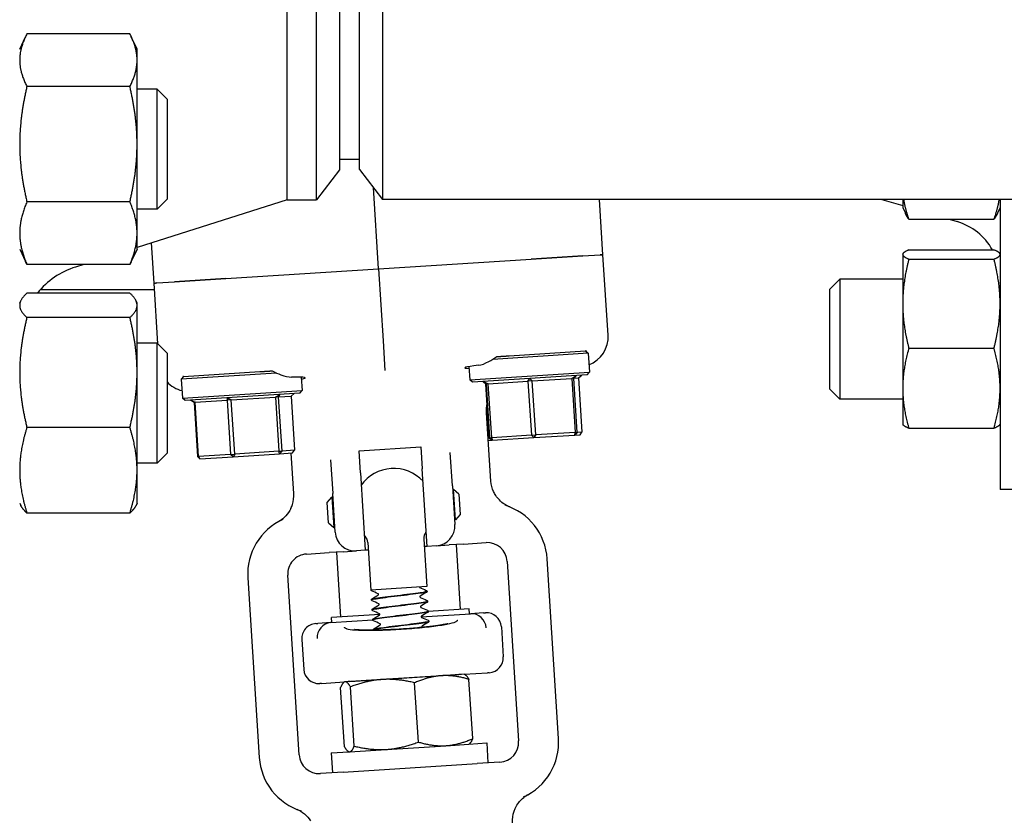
# Model space of a CAD drawing. Header units: inches. Extents: x 5 to 1128, y -85 to 748.
# Tile 676 of 693: x 634.6 to 640.75, y 688.62 to 693.63. Entities that reach past the tile are written whole.
import ezdxf

# ---------------------------------------------------------------- set-up
doc = ezdxf.new("R2010")
doc.units = ezdxf.units.IN
doc.header["$LTSCALE"] = 32
doc.header["$MEASUREMENT"] = 0
doc.layers.add('Visible (ANSI)', color=7, linetype='Continuous', lineweight=30)

msp = doc.modelspace()

# ---------------------------------------------------------------- linework, layer by layer
at = {"layer": 'Visible (ANSI)'}
for p, q in [((636.27147, 692.49978), (636.27147, 695.37978)), ((636.45426, 692.49978), (636.45426, 695.37978)), ((636.86701, 695.37728), (636.86701, 692.50228)), ((636.59813, 695.19228), (636.59813, 692.68728)), ((636.72313, 692.68978), (636.72313, 695.18978)), ((634.59813, 693.44234), (634.63431, 693.51993)), ((635.28705, 693.53816), (634.64322, 693.53816)), ((635.33213, 693.44234), (635.29595, 693.51993)), ((635.33213, 693.37332), (635.33213, 693.44234)), ((635.33213, 692.84809), (635.33213, 693.37332)), ((635.28705, 693.20849), (634.64322, 693.20849)), ((635.45689, 693.19234), (635.33213, 693.19234)), ((635.45689, 692.44234), (635.45689, 693.19234)), ((635.51939, 693.12984), (635.45689, 693.19234)), ((635.51939, 693.12984), (635.51939, 692.50484)), ((635.33213, 692.2921), (635.33213, 692.84809)), ((636.72313, 692.75228), (636.59813, 692.75228)), ((636.59813, 692.68728), (636.45426, 692.49978)), ((636.72313, 692.68978), (636.86701, 692.50228)), ((636.84178, 692.06854), (636.80953, 692.57719)), ((635.28705, 692.48768), (634.64322, 692.48768)), ((636.27147, 692.49978), (635.33213, 692.20226)), ((635.51939, 692.50484), (635.45689, 692.44234)), ((636.27147, 692.49978), (636.45426, 692.49978)), ((673.70426, 692.50228), (636.86701, 692.50228)), ((638.24521, 692.15752), (638.22335, 692.50228)), ((639.98858, 692.50228), (640.11913, 692.46388)), ((640.11913, 692.50228), (640.11913, 692.45207)), ((640.72813, 692.50228), (640.72813, 690.68978)), ((635.45689, 692.44234), (635.33213, 692.44234)), ((640.11913, 692.45207), (640.13568, 692.41659)), ((640.72813, 692.45207), (640.71159, 692.41659)), ((640.15744, 692.37853), (640.68983, 692.37853)), ((640.40935, 692.37853), (640.45894, 692.36395)), ((635.33213, 692.19234), (635.33213, 692.2921)), ((635.43835, 691.97955), (635.42241, 692.23086)), ((634.59813, 692.19234), (634.63431, 692.11476)), ((635.33213, 692.19234), (635.29595, 692.11476)), ((637.79652, 692.12907), (638.11811, 692.14946)), ((638.11811, 692.14946), (637.79652, 692.12907)), ((638.11811, 692.14946), (638.2277, 692.15641)), ((638.11811, 692.14946), (638.2277, 692.15641)), ((638.23543, 692.1569), (638.2277, 692.15641)), ((638.2277, 692.15641), (638.23543, 692.1569)), ((638.24521, 692.15752), (638.23543, 692.1569)), ((638.23543, 692.1569), (638.24521, 692.15752)), ((638.27706, 691.65513), (638.24521, 692.15752)), ((640.11913, 692.16108), (640.12023, 692.16344)), ((640.11913, 692.16108), (640.11913, 692.15874)), ((640.11913, 692.15874), (640.11913, 691.85123)), ((640.15744, 692.18752), (640.68983, 692.18752)), ((640.72813, 692.16108), (640.72703, 692.16344)), ((635.28705, 692.09653), (634.64322, 692.09653)), ((634.99831, 692.09653), (634.94716, 692.08033)), ((636.84178, 692.06854), (637.79652, 692.12907)), ((636.84178, 692.06854), (637.79652, 692.12907)), ((640.15744, 692.12995), (640.68983, 692.12995)), ((635.88703, 692.008), (636.84178, 692.06854)), ((635.88703, 692.008), (636.84178, 692.06854)), ((636.84178, 692.06854), (636.87022, 691.62)), ((635.43835, 691.97955), (635.44813, 691.98017)), ((635.43835, 691.97955), (635.44813, 691.98017)), ((635.46245, 691.59942), (635.43835, 691.97955)), ((635.45585, 691.98066), (635.44813, 691.98017)), ((635.44813, 691.98017), (635.45585, 691.98066)), ((635.45585, 691.98066), (635.56544, 691.98761)), ((635.45585, 691.98066), (635.56544, 691.98761)), ((635.56544, 691.98761), (635.88703, 692.008)), ((635.88703, 692.008), (635.56544, 691.98761)), ((639.66313, 691.94258), (639.72563, 692.00508)), ((639.72563, 692.00508), (639.72563, 691.25508)), ((640.11913, 692.00508), (639.72563, 692.00508)), ((635.28705, 691.91704), (634.64322, 691.91704)), ((634.72796, 691.93978), (635.44087, 691.93978)), ((639.66313, 691.31758), (639.66313, 691.94258)), ((634.59813, 691.85498), (634.60484, 691.86937)), ((635.33213, 691.85498), (635.32542, 691.86937)), ((635.33213, 691.84091), (635.33213, 691.85498)), ((635.33213, 691.42124), (635.33213, 691.84091)), ((640.11913, 691.85123), (640.11913, 691.32258)), ((635.28705, 691.76477), (634.64322, 691.76477)), ((635.45689, 691.60498), (635.33213, 691.60498)), ((635.45689, 690.85498), (635.45689, 691.60498)), ((635.51939, 691.54248), (635.45689, 691.60498)), ((636.87022, 691.62), (636.88208, 691.43291)), ((635.51939, 691.54248), (635.51939, 690.91748)), ((638.15278, 691.54106), (637.55585, 691.50321)), ((637.65906, 691.52541), (638.1362, 691.55567)), ((638.13989, 691.5559), (638.1362, 691.55567)), ((638.1362, 691.55567), (638.15278, 691.54106)), ((638.15278, 691.54106), (638.1603, 691.42255)), ((640.15744, 691.57251), (640.68983, 691.57251)), ((635.33213, 690.81031), (635.33213, 691.42124)), ((636.20483, 691.41755), (635.60789, 691.3797)), ((635.6225, 691.39629), (636.09964, 691.42654)), ((637.40654, 691.45808), (637.4118, 691.37509)), ((637.4118, 691.37509), (638.1603, 691.42255)), ((638.14569, 691.40597), (638.1603, 691.42255)), ((635.6225, 691.39629), (635.60789, 691.3797)), ((635.60789, 691.3797), (635.61541, 691.26119)), ((635.6225, 691.39629), (635.61881, 691.39605)), ((636.35864, 691.39164), (636.36391, 691.30865)), ((637.42838, 691.36049), (637.4118, 691.37509)), ((638.14569, 691.40597), (637.42838, 691.36049)), ((637.49615, 691.36478), (637.51285, 691.35019)), ((637.49785, 691.36489), (637.52793, 691.35114)), ((637.51431, 691.35028), (637.49785, 691.36489)), ((637.51285, 691.35019), (637.51431, 691.35028)), ((637.53429, 691.01212), (637.51285, 691.35019)), ((637.52793, 691.35114), (637.51431, 691.35028)), ((637.51431, 691.35028), (637.53575, 691.01221)), ((637.52793, 691.35114), (637.7761, 691.36688)), ((637.54937, 691.01307), (637.52793, 691.35114)), ((637.7761, 691.36688), (637.78875, 691.38334)), ((637.80311, 691.36859), (637.7761, 691.36688)), ((637.7761, 691.36688), (637.79753, 691.02881)), ((637.78875, 691.38334), (637.80311, 691.36859)), ((637.80311, 691.36859), (638.04982, 691.38423)), ((637.82454, 691.03052), (637.80311, 691.36859)), ((638.04982, 691.38423), (638.07793, 691.40167)), ((638.0632, 691.38508), (638.04982, 691.38423)), ((638.04982, 691.38423), (638.07125, 691.04616)), ((638.07793, 691.40167), (638.0632, 691.38508)), ((638.0632, 691.38508), (638.09223, 691.38692)), ((638.08464, 691.04701), (638.0632, 691.38508)), ((638.09223, 691.38692), (638.11333, 691.40392)), ((638.09223, 691.38692), (638.11366, 691.04885)), ((635.61541, 691.26119), (636.36391, 691.30865)), ((636.3493, 691.29207), (635.63199, 691.24659)), ((636.29451, 691.27294), (636.31519, 691.28991)), ((636.3493, 691.29207), (636.36391, 691.30865)), ((639.66313, 691.31758), (639.72563, 691.25508)), ((640.11913, 691.32258), (640.11913, 691.09908)), ((635.63199, 691.24659), (635.61541, 691.26119)), ((635.6661, 691.24875), (635.69542, 691.23495)), ((635.68876, 691.23453), (635.6661, 691.24875)), ((635.69542, 691.23495), (635.68876, 691.23453)), ((635.68876, 691.23453), (635.71019, 690.89646)), ((635.69542, 691.23495), (635.89494, 691.2476)), ((635.71686, 690.89688), (635.69542, 691.23495)), ((635.89494, 691.2476), (635.89996, 691.26358)), ((635.92094, 691.24925), (635.89494, 691.2476)), ((635.89494, 691.2476), (635.91637, 690.90953)), ((635.89996, 691.26358), (635.92094, 691.24925)), ((635.92094, 691.24925), (636.19782, 691.26681)), ((635.94237, 690.91118), (635.92094, 691.24925)), ((636.19782, 691.26681), (636.22451, 691.28416)), ((636.21715, 691.26803), (636.19782, 691.26681)), ((636.19782, 691.26681), (636.21925, 690.92874)), ((636.22451, 691.28416), (636.21715, 691.26803)), ((636.21715, 691.26803), (636.29451, 691.27294)), ((636.23858, 690.92996), (636.21715, 691.26803)), ((636.29451, 691.27294), (636.31595, 690.93487)), ((640.11913, 691.25508), (639.72563, 691.25508)), ((637.54457, 690.7429), (637.51754, 691.16926)), ((635.28705, 691.0777), (634.64322, 691.0777)), ((638.07125, 691.04616), (637.82454, 691.03052)), ((638.08464, 691.04701), (638.07007, 691.03043)), ((638.07007, 691.03043), (638.07125, 691.04616)), ((638.07125, 691.04616), (638.08464, 691.04701)), ((638.11366, 691.04885), (638.08464, 691.04701)), ((638.10166, 691.03243), (638.11366, 691.04885)), ((640.11913, 691.09908), (640.12023, 691.09672)), ((640.15744, 691.07264), (640.68983, 691.07264)), ((640.72813, 691.09908), (640.72703, 691.09672)), ((637.53429, 691.01212), (637.52753, 691.01169)), ((637.52852, 690.99609), (637.55084, 690.99751)), ((637.53575, 691.01221), (637.53429, 691.01212)), ((637.53429, 691.01212), (637.55084, 690.99751)), ((637.53575, 691.01221), (637.54937, 691.01307)), ((637.55236, 690.99761), (637.53575, 691.01221)), ((637.79753, 691.02881), (637.54937, 691.01307)), ((637.54937, 691.01307), (637.55236, 690.99761)), ((637.55084, 690.99751), (637.55236, 690.99761)), ((637.55236, 690.99761), (637.81198, 691.01407)), ((637.79753, 691.02881), (637.82454, 691.03052)), ((637.81198, 691.01407), (637.79753, 691.02881)), ((637.82454, 691.03052), (637.81198, 691.01407)), ((637.81198, 691.01407), (638.07007, 691.03043)), ((638.07007, 691.03043), (638.10166, 691.03243)), ((635.51939, 690.91748), (635.45689, 690.85498)), ((636.21925, 690.92874), (635.94237, 690.91118)), ((636.21925, 690.92874), (636.23858, 690.92996)), ((636.22278, 690.9133), (636.21925, 690.92874)), ((636.23858, 690.92996), (636.22278, 690.9133)), ((636.22278, 690.9133), (636.30371, 690.91843)), ((636.31595, 690.93487), (636.23858, 690.92996)), ((636.31205, 690.66475), (636.29599, 690.91795)), ((636.30371, 690.91843), (636.31595, 690.93487)), ((636.71973, 690.9316), (637.10645, 690.95612)), ((636.72847, 690.79374), (636.71973, 690.9316)), ((637.10645, 690.95612), (637.11519, 690.81826)), ((637.30351, 690.7125), (637.29025, 690.92173)), ((635.45689, 690.85498), (635.33213, 690.85498)), ((635.71019, 690.89646), (635.71686, 690.89688)), ((635.72441, 690.8817), (635.71019, 690.89646)), ((635.91637, 690.90953), (635.71686, 690.89688)), ((635.71686, 690.89688), (635.72441, 690.8817)), ((635.72441, 690.8817), (635.93313, 690.89494)), ((635.91637, 690.90953), (635.94237, 690.91118)), ((635.93313, 690.89494), (635.91637, 690.90953)), ((635.93313, 690.89494), (636.22278, 690.9133)), ((635.94237, 690.91118), (635.93313, 690.89494)), ((636.54175, 690.87427), (636.55501, 690.66504)), ((635.33213, 690.60498), (635.33213, 690.81031)), ((636.72847, 690.79374), (636.75915, 690.30978)), ((637.14588, 690.3343), (637.11519, 690.81826)), ((637.30351, 690.7125), (637.31885, 690.47052)), ((637.31117, 690.69048), (637.30493, 690.69008)), ((637.32319, 690.50086), (637.31117, 690.69048)), ((637.34434, 690.66127), (637.31117, 690.69048)), ((641.53813, 690.68978), (640.72813, 690.68978)), ((636.52099, 690.60906), (636.5502, 690.64223)), ((636.52906, 690.48182), (636.52099, 690.60906)), ((636.55644, 690.64262), (636.5502, 690.64223)), ((636.5502, 690.64223), (636.56222, 690.45261)), ((636.57036, 690.42306), (636.55501, 690.66504)), ((637.34434, 690.66127), (637.3524, 690.53402)), ((634.59813, 690.60498), (634.60484, 690.59058)), ((635.33213, 690.60498), (635.32542, 690.59058)), ((635.28705, 690.54291), (634.64322, 690.54291)), ((637.32319, 690.50086), (637.31696, 690.50046)), ((637.3524, 690.53402), (637.32319, 690.50086)), ((636.52906, 690.48182), (636.56222, 690.45261)), ((636.56846, 690.453), (636.56222, 690.45261)), ((637.1242, 690.37992), (637.14298, 690.08362)), ((636.62153, 690.30106), (636.53277, 690.29543)), ((636.62153, 690.30106), (636.70302, 690.30623)), ((636.75915, 690.30978), (636.70302, 690.30623)), ((636.77787, 690.31097), (636.75915, 690.30978)), ((636.7749, 690.35778), (636.79369, 690.06147)), ((637.14588, 690.3343), (637.12716, 690.33312)), ((637.20201, 690.33786), (637.14588, 690.3343)), ((637.20201, 690.33786), (637.2835, 690.34303)), ((637.37226, 690.34866), (637.2835, 690.34303)), ((637.32676, 690.34577), (637.35247, 689.94034)), ((637.37226, 690.34866), (637.51389, 690.35764)), ((636.39114, 690.28645), (636.53277, 690.29543)), ((636.57827, 690.29832), (636.60397, 689.89288)), ((637.64655, 690.2408), (637.71773, 689.11805)), ((637.96723, 689.13387), (637.89605, 690.25662)), ((636.0248, 690.13797), (636.09599, 689.01523)), ((636.34549, 689.03105), (636.2743, 690.15379)), ((637.14298, 690.08362), (636.79369, 690.06147)), ((636.79756, 690.00037), (636.7976, 689.99975)), ((637.14488, 690.05374), (637.14492, 690.05312)), ((636.80152, 689.93793), (636.80156, 689.93731)), ((637.14884, 689.9913), (637.14888, 689.99068)), ((637.40861, 689.9439), (637.15282, 689.92768)), ((637.41058, 689.91271), (637.40861, 689.9439)), ((636.54395, 689.85776), (636.8056, 689.87435)), ((636.84974, 689.90846), (636.54784, 689.88932)), ((636.54981, 689.85813), (636.54784, 689.88932)), ((636.80548, 689.8755), (636.80552, 689.87488)), ((637.10868, 689.89357), (637.41645, 689.91308)), ((637.1528, 689.92886), (637.15284, 689.92824)), ((637.49899, 689.91832), (637.41645, 689.91308)), ((637.49899, 689.91832), (637.51038, 689.91904)), ((636.45001, 689.8518), (636.46141, 689.85253)), ((636.54395, 689.85776), (636.46141, 689.85253)), ((636.80944, 689.81306), (636.80948, 689.81244)), ((637.15676, 689.86642), (637.15679, 689.8658)), ((637.60988, 689.83141), (637.62174, 689.64428)), ((636.36238, 689.75231), (636.37425, 689.56519)), ((636.86454, 689.50234), (636.63344, 689.48768)), ((636.663, 689.48995), (637.34481, 689.53318)), ((636.82925, 689.50049), (636.82927, 689.50025)), ((637.23503, 689.52583), (636.86454, 689.50234)), ((637.37818, 689.5349), (637.23503, 689.52583)), ((637.37818, 689.5349), (637.52272, 689.54407)), ((637.37818, 689.5349), (637.38212, 689.53295)), ((637.43058, 689.13291), (637.4071, 689.50318)), ((637.53411, 689.54479), (637.52272, 689.54407)), ((636.48514, 689.47828), (636.47374, 689.47756)), ((636.48514, 689.47828), (636.62968, 689.48744)), ((636.62847, 689.08205), (636.60499, 689.45232)), ((636.62968, 689.48744), (636.62602, 689.48501)), ((636.63344, 689.48768), (636.62968, 689.48744)), ((636.68961, 689.08592), (636.66613, 689.45619)), ((637.09067, 689.11135), (637.06719, 689.48162)), ((636.89226, 689.06521), (637.26274, 689.0887)), ((637.26274, 689.0887), (637.40589, 689.09778)), ((637.40589, 689.09778), (637.40956, 689.10022)), ((637.40673, 689.09833), (637.51814, 689.1054)), ((637.51814, 689.1054), (637.52605, 688.98065)), ((636.54509, 689.0437), (636.6565, 689.05077)), ((636.54509, 689.0437), (636.553, 688.91895)), ((636.6574, 689.05032), (636.65345, 689.05228)), ((636.6574, 689.05032), (636.66116, 689.05056)), ((636.66116, 689.05056), (636.89226, 689.06521)), ((636.61978, 688.92319), (637.45926, 688.97641)), ((637.60089, 688.98539), (637.45926, 688.97641)), ((636.61978, 688.92319), (636.47815, 688.91421))]:
    msp.add_line(p, q, dxfattribs=at)
for centre, radius, start, end in [((640.35313, 692.00419), 0.375, 29.267853, 73.61155), ((635.09813, 691.60367), 0.5, 107.574716, 141.189224), ((636.9367, 690.57154), 0.25, 42.822947, 144.433012), ((637.5218, 690.23289), 0.375, 3.62798, 72.732271), ((636.39905, 690.1617), 0.375, 114.523688, 183.62798), ((636.9367, 690.57154), 0.25, 323.092177, 324.433012), ((637.1941, 690.46261), 0.125, 273.62798, 3.62798), ((636.69511, 690.43097), 0.125, 183.62798, 273.62798), ((636.9367, 690.57154), 0.25, 222.822947, 224.163782), ((636.71252, 690.35382), 0.0625, 3.62798, 44.163782), ((637.18657, 690.38388), 0.0625, 143.092177, 183.62798), ((637.5218, 690.23289), 0.125, 3.62798, 93.62798), ((636.39905, 690.1617), 0.125, 93.62798, 183.62798), ((637.51632, 689.82548), 0.09375, 3.62798, 93.62798), ((636.45595, 689.75824), 0.09375, 93.62798, 183.62798), ((637.52818, 689.63835), 0.09375, 273.62798, 3.62798), ((636.46781, 689.57112), 0.09375, 183.62798, 273.62798), ((637.59299, 689.11014), 0.375, 294.523688, 3.62798), ((637.59299, 689.11014), 0.125, 273.62798, 3.62798), ((636.47024, 689.03896), 0.375, 183.62798, 252.732271), ((636.47024, 689.03896), 0.125, 183.62798, 273.62798)]:
    msp.add_arc(centre, radius, start, end, dxfattribs=at)
for centre, major_axis, ratio, start_param, end_param in [((638.08822, 691.64424), (-0.18338, 0.04709), 0.9903423, 2.1937689, 3.4534494), ((637.78117, 691.47579), (0.3992, 0.02531), 0.0433333, 2.4752022, 3.4970139), ((635.65891, 691.4902), (0.17596, 0.06988), 0.9903423, 3.5077861, 4.0894164), ((635.98478, 691.36189), (0.3992, 0.02531), 0.0433333, 5.9277641, 6.9495757), ((637.19701, 689.80523), (0.23898, 0.10328), 0.1325254, 0.3357379, 0.3537118), ((637.42324, 689.81957), (-0.02413, 0.09068), 0.976791, 4.5200982, 6.0729206), ((636.54902, 689.76414), (-0.01248, -0.093), 0.976791, 3.3518573, 4.9046798), ((636.77526, 689.77849), (-0.25011, 0.07226), 0.1325254, 5.9294735, 5.9474474)]:
    msp.add_ellipse(centre, major_axis=major_axis, ratio=ratio, start_param=start_param, end_param=end_param, dxfattribs=at)
for points, weights in [([(634.64322, 693.53816), (634.59813, 693.44982), (634.59813, 693.37332)], [1, 1.0379548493, 1]), ([(635.33213, 693.37332), (635.33213, 693.44982), (635.28705, 693.53816)], [1, 1.0379548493, 1]), ([(634.59813, 693.37332), (634.59813, 693.29683), (634.64322, 693.20849)], [1, 1.0379548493, 1]), ([(635.28705, 693.20849), (635.33213, 693.29683), (635.33213, 693.37332)], [1, 1.0379548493, 1]), ([(634.64322, 693.20849), (634.59813, 693.01535), (634.59813, 692.84809)], [1, 1.0379548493, 1]), ([(635.33213, 692.84809), (635.33213, 693.01535), (635.28705, 693.20849)], [1, 1.0379548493, 1]), ([(634.59813, 692.84809), (634.59813, 692.68082), (634.64322, 692.48768)], [1, 1.0379548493, 1]), ([(635.28705, 692.48768), (635.33213, 692.68082), (635.33213, 692.84809)], [1, 1.0379548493, 1]), ([(634.64322, 692.48768), (634.59813, 692.38287), (634.59813, 692.2921)], [1, 1.0379548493, 1]), ([(635.33213, 692.2921), (635.33213, 692.38287), (635.28705, 692.48768)], [1, 1.0379548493, 1]), ([(640.12463, 692.50228), (640.13344, 692.44417), (640.15744, 692.37853)], [1.01792290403, 1.02345091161, 1]), ([(640.68983, 692.37853), (640.71383, 692.44417), (640.72264, 692.50228)], [1, 1.02345091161, 1.01792290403]), ([(640.15744, 692.37853), (640.1442, 692.39831), (640.13568, 692.41659)], [1, 1.01279805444, 1.01696531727]), ([(640.71159, 692.41659), (640.70306, 692.39831), (640.68983, 692.37853)], [1.01696531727, 1.01279805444, 1]), ([(634.59813, 692.2921), (634.59813, 692.20134), (634.64322, 692.09653)], [1, 1.0379548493, 1]), ([(635.28705, 692.09653), (635.33213, 692.20134), (635.33213, 692.2921)], [1, 1.0379548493, 1]), ([(640.15744, 692.18752), (640.11913, 692.17209), (640.11913, 692.15874)], [1, 1.0379548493, 1]), ([(640.11913, 692.15874), (640.11913, 692.14538), (640.15744, 692.12995)], [1, 1.0379548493, 1]), ([(640.72813, 692.15874), (640.72813, 692.17209), (640.68983, 692.18752)], [1, 1.0379548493, 1]), ([(640.68983, 692.12995), (640.72813, 692.14538), (640.72813, 692.15874)], [1, 1.0379548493, 1]), ([(634.64322, 692.09653), (634.6385, 692.10576), (634.63431, 692.11476)], [1, 1.00383834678, 1.00690035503]), ([(635.29595, 692.11476), (635.29176, 692.10576), (635.28705, 692.09653)], [1.00690035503, 1.00383834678, 1]), ([(640.15744, 692.12995), (640.11913, 691.98059), (640.11913, 691.85123)], [1, 1.0379548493, 1]), ([(640.72813, 691.85123), (640.72813, 691.98059), (640.68983, 692.12995)], [1, 1.0379548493, 1]), ([(634.64322, 691.91704), (634.59813, 691.87624), (634.59813, 691.84091)], [1, 1.0379548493, 1]), ([(635.33213, 691.84091), (635.33213, 691.87624), (635.28705, 691.91704)], [1, 1.0379548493, 1]), ([(634.59813, 691.84091), (634.59813, 691.80557), (634.64322, 691.76477)], [1, 1.0379548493, 1]), ([(635.28705, 691.76477), (635.33213, 691.80557), (635.33213, 691.84091)], [1, 1.0379548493, 1]), ([(640.11913, 691.85123), (640.11913, 691.72188), (640.15744, 691.57251)], [1, 1.0379548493, 1]), ([(640.68983, 691.57251), (640.72813, 691.72188), (640.72813, 691.85123)], [1, 1.0379548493, 1]), ([(634.64322, 691.76477), (634.59813, 691.58067), (634.59813, 691.42124)], [1, 1.0379548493, 1]), ([(635.33213, 691.42124), (635.33213, 691.58067), (635.28705, 691.76477)], [1, 1.0379548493, 1]), ([(640.15744, 691.57251), (640.11913, 691.43857), (640.11913, 691.32258)], [1, 1.0379548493, 1]), ([(640.72813, 691.32258), (640.72813, 691.43857), (640.68983, 691.57251)], [1, 1.0379548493, 1]), ([(637.58236, 691.52055), (637.62063, 691.52298), (637.65906, 691.52541)], [0.999970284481, 0.999969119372, 0.999971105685]), ([(634.59813, 691.42124), (634.59813, 691.2618), (634.64322, 691.0777)], [1, 1.0379548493, 1]), ([(635.28705, 691.0777), (635.33213, 691.2618), (635.33213, 691.42124)], [1, 1.0379548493, 1]), ([(636.09964, 691.42654), (636.13807, 691.42898), (636.17634, 691.4314)], [0.999971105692, 0.99996911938, 0.999970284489]), ([(640.11913, 691.32258), (640.11913, 691.20658), (640.15744, 691.07264)], [1, 1.0379548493, 1]), ([(640.68983, 691.07264), (640.72813, 691.20658), (640.72813, 691.32258)], [1, 1.0379548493, 1]), ([(634.64322, 691.0777), (634.59813, 690.93441), (634.59813, 690.81031)], [1, 1.0379548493, 1]), ([(635.33213, 690.81031), (635.33213, 690.93441), (635.28705, 691.0777)], [1, 1.0379548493, 1]), ([(640.15744, 691.07264), (640.12546, 691.08552), (640.12023, 691.09672)], [1, 1.0314924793, 1.01072411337]), ([(640.72703, 691.09672), (640.72181, 691.08552), (640.68983, 691.07264)], [1.01072411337, 1.0314924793, 1]), ([(634.59813, 690.81031), (634.59813, 690.68621), (634.64322, 690.54291)], [1, 1.0379548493, 1]), ([(635.28705, 690.54291), (635.33213, 690.68621), (635.33213, 690.81031)], [1, 1.0379548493, 1]), ([(634.64322, 690.54291), (634.61529, 690.56819), (634.60484, 690.59058)], [1, 1.02317873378, 1.01804731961]), ([(635.32542, 690.59058), (635.31498, 690.56819), (635.28705, 690.54291)], [1.01804731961, 1.02317873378, 1]), ([(636.86454, 689.50234), (636.77148, 689.49643), (636.66613, 689.45619)], [1, 1.0379548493, 1]), ([(637.06719, 689.48162), (636.95761, 689.50824), (636.86454, 689.50234)], [1, 1.0379548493, 1]), ([(637.23503, 689.52583), (637.15615, 689.52082), (637.06719, 689.48162)], [1, 1.0379548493, 1]), ([(637.4071, 689.50318), (637.3139, 689.53083), (637.23503, 689.52583)], [1, 1.0379548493, 1]), ([(637.38212, 689.53295), (637.39325, 689.52743), (637.4071, 689.50318)], [1.01453722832, 1.02815693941, 1]), ([(636.63344, 689.48768), (636.61926, 689.48678), (636.60499, 689.45232)], [1, 1.0379548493, 1]), ([(636.66613, 689.45619), (636.64763, 689.48858), (636.63344, 689.48768)], [1, 1.0379548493, 1]), ([(637.26274, 689.0887), (637.34162, 689.0937), (637.43058, 689.13291)], [1, 1.0379548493, 1]), ([(637.43058, 689.13291), (637.4199, 689.10709), (637.40956, 689.10022)], [1, 1.02815693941, 1.01453722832]), ([(636.62847, 689.08205), (636.64697, 689.04966), (636.66116, 689.05056)], [1, 1.0379548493, 1]), ([(636.66116, 689.05056), (636.67535, 689.05146), (636.68961, 689.08592)], [1, 1.0379548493, 1]), ([(636.68961, 689.08592), (636.79919, 689.05931), (636.89226, 689.06521)], [1, 1.0379548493, 1]), ([(636.89226, 689.06521), (636.98532, 689.07111), (637.09067, 689.11135)], [1, 1.0379548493, 1]), ([(637.09067, 689.11135), (637.18386, 689.0837), (637.26274, 689.0887)], [1, 1.0379548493, 1])]:
    msp.add_rational_spline(points, weights, degree=2, dxfattribs=at)
for points in [[(638.13989, 691.5559), (638.13946, 691.55512), (638.13903, 691.55434), (638.13858, 691.55357)], [(637.51754, 691.16926), (637.5163, 691.18875), (637.51735, 691.20828), (637.52064, 691.22745)], [(636.83979, 690.03787), (636.82594, 690.04407), (636.81208, 690.05026), (636.79822, 690.05643)], [(637.09873, 690.07805), (637.11258, 690.07185), (637.12644, 690.06567), (637.1403, 690.05949)], [(636.80138, 690.00666), (636.81435, 690.01454), (636.82733, 690.02243), (636.84029, 690.03033)], [(636.84375, 689.97544), (636.8299, 689.98164), (636.81604, 689.98782), (636.80218, 689.994)], [(637.1411, 690.04683), (637.12812, 690.03895), (637.11515, 690.03106), (637.10219, 690.02315)], [(637.10268, 690.01561), (637.11654, 690.00941), (637.13039, 690.00323), (637.14426, 689.99705)], [(636.80534, 689.94422), (636.81831, 689.9521), (636.83129, 689.95999), (636.84425, 689.96789)], [(636.84771, 689.913), (636.83386, 689.9192), (636.82, 689.92538), (636.80614, 689.93156)], [(637.14506, 689.98439), (637.13208, 689.97651), (637.11911, 689.96862), (637.10615, 689.96072)], [(637.10664, 689.95318), (637.12049, 689.94698), (637.13435, 689.94079), (637.14821, 689.93462)], [(636.8093, 689.88178), (636.82227, 689.88966), (636.83524, 689.89755), (636.84821, 689.90546)], [(637.14902, 689.92195), (637.13604, 689.91407), (637.12307, 689.90618), (637.11011, 689.89828)], [(637.1106, 689.89074), (637.12445, 689.88454), (637.13831, 689.87836), (637.15217, 689.87218)], [(636.81, 689.81049), (636.80975, 689.81107), (636.80955, 689.81173), (636.80948, 689.81241)], [(636.85167, 689.85056), (636.83782, 689.85676), (636.82396, 689.86295), (636.8101, 689.86912)], [(636.81325, 689.81935), (636.82623, 689.82723), (636.8392, 689.83512), (636.85217, 689.84302)], [(637.15298, 689.85952), (637.14, 689.85164), (637.12703, 689.84375), (637.11406, 689.83584)], [(637.11456, 689.8283), (637.11483, 689.82818), (637.1151, 689.82806), (637.11537, 689.82794)], [(636.82929, 689.5001), (636.82928, 689.50014), (636.82928, 689.50018), (636.82927, 689.50023)], [(636.82958, 689.50025), (636.82958, 689.50033), (636.82959, 689.50043), (636.82963, 689.50052)], [(637.13231, 689.51971), (637.13232, 689.51958), (637.13234, 689.51944), (637.13236, 689.51932)]]:
    msp.add_open_spline(points, degree=3, dxfattribs=at)
for points, knots in [([(637.4667, 691.46659), (637.48554, 691.46883), (637.50759, 691.47695), (637.54775, 691.49782), (637.56528, 691.50867), (637.58236, 691.52055)], [2.4581256, 2.4581256, 2.4581256, 2.4581256, 2.68988255, 2.68988255, 2.85814401, 2.85814401, 2.85814401, 2.85814401]), ([(636.17634, 691.4314), (636.19482, 691.42176), (636.21361, 691.4132), (636.25608, 691.39757), (636.27894, 691.39232), (636.29789, 691.39248)], [0.52955844, 0.52955844, 0.52955844, 0.52955844, 0.6981502, 0.6981502, 0.92955653, 0.92955653, 0.92955653, 0.92955653]), ([(635.6204, 691.3939), (635.62013, 691.39426), (635.61986, 691.39462), (635.61933, 691.39534), (635.61907, 691.39569), (635.61881, 691.39605)], [2.930890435, 2.930890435, 2.930890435, 2.930890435, 2.936136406, 2.936136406, 2.941287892, 2.941287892, 2.941287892, 2.941287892]), ([(637.57478, 690.65213), (637.56972, 690.65986), (637.56523, 690.66797), (637.55172, 690.69735), (637.54603, 690.71989), (637.54457, 690.7429)], [0.29103261, 0.29103261, 0.29103261, 0.29103261, 0.36171436, 0.36171436, 0.53738428, 0.53738428, 0.53738428, 0.53738428]), ([(636.29355, 690.5709), (636.29759, 690.5792), (636.30101, 690.58782), (636.31071, 690.61866), (636.3135, 690.64174), (636.31205, 690.66475)], [0.29103261, 0.29103261, 0.29103261, 0.29103261, 0.36171436, 0.36171436, 0.53738428, 0.53738428, 0.53738428, 0.53738428]), ([(637.65427, 690.58399), (637.65328, 690.58444), (637.65232, 690.58489), (637.64138, 690.59005), (637.61911, 690.60153), (637.58879, 690.63279), (637.58131, 690.64214), (637.57478, 690.65213)], [0.01027275, 0.01027275, 0.01027275, 0.01027275, 0.01655356, 0.01655356, 0.11390533, 0.11390533, 0.15067112, 0.15067112, 0.15067112, 0.15067112]), ([(636.29355, 690.5709), (636.28549, 690.55432), (636.27503, 690.53903), (636.24881, 690.5107), (636.23563, 690.50127), (636.22607, 690.49499), (636.22454, 690.49403), (636.2233, 690.49326)], [0, 0, 0, 0, 0.14044728, 0.14044728, 0.29472543, 0.29472543, 0.32889511, 0.32889511, 0.32889511, 0.32889511]), ([(637.66173, 690.5808), (637.66163, 690.58084), (637.66154, 690.58088), (637.65899, 690.58191), (637.6566, 690.58294), (637.65427, 690.58399)], [-0.369912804, -0.369912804, -0.369912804, -0.369912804, -0.369497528, -0.369497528, -0.358790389, -0.358790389, -0.358790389, -0.358790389]), ([(636.2233, 690.49326), (636.22112, 690.49192), (636.21888, 690.4906), (636.21648, 690.48926), (636.21639, 690.48921), (636.2163, 690.48916)], [-0.020804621, -0.020804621, -0.020804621, -0.020804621, 0, 0, 0.00080674, 0.00080674, 0.00080674, 0.00080674]), ([(636.79822, 690.05643), (636.79753, 690.05674), (636.79679, 690.05712), (636.79556, 690.05818), (636.79512, 690.05864), (636.79431, 690.05985), (636.79395, 690.06062), (636.79376, 690.06148)], [0, 0, 0, 0, 0.023435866, 0.023435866, 0.035520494, 0.035520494, 0.047958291, 0.047958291, 0.047958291, 0.047958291]), ([(637.09685, 690.08069), (637.09714, 690.07961), (637.09775, 690.07886), (637.09849, 690.07816), (637.09869, 690.07807), (637.09873, 690.07805), (637.09873, 690.07805), (637.09873, 690.07805)], [0, 0, 0, 0, 0.019585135, 0.019585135, 0.03717489, 0.03717489, 0.039574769, 0.039574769, 0.039574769, 0.039574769]), ([(637.1403, 690.05949), (637.14103, 690.05916), (637.14182, 690.05876), (637.14314, 690.05755), (637.14362, 690.05702), (637.14444, 690.05561), (637.14477, 690.05471), (637.14488, 690.05376)], [0, 0, 0, 0, 0.024898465, 0.024898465, 0.037820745, 0.037820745, 0.051208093, 0.051208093, 0.051208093, 0.051208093]), ([(636.79756, 690.0004), (636.79754, 690.00167), (636.79794, 690.0029), (636.79893, 690.00463), (636.79949, 690.00521), (636.80048, 690.00608), (636.80093, 690.00639), (636.80138, 690.00666)], [0, 0, 0, 0, 0.017960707, 0.017960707, 0.035135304, 0.035135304, 0.051182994, 0.051182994, 0.051182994, 0.051182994]), ([(636.80218, 689.994), (636.80144, 689.99432), (636.80066, 689.99473), (636.79933, 689.99593), (636.79886, 689.99647), (636.79804, 689.99787), (636.79771, 689.99878), (636.7976, 689.99972)], [0, 0, 0, 0, 0.024898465, 0.024898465, 0.037820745, 0.037820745, 0.051208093, 0.051208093, 0.051208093, 0.051208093]), ([(636.79794, 689.99974), (636.79777, 690.0013), (636.80385, 690.00326), (636.81616, 690.00561), (636.84039, 690.01023), (636.88814, 690.01634), (636.94115, 690.02279), (636.99395, 690.02921), (637.05071, 690.03588), (637.08988, 690.04144), (637.12464, 690.04637), (637.14482, 690.05038), (637.14487, 690.05311)], [94.2450706, 94.2450706, 94.2450706, 94.2450706, 94.7168163, 94.7168163, 94.7168163, 95.6446581, 95.6446581, 95.6446581, 96.5689115, 96.5689115, 96.5689115, 97.3893723, 97.3893723, 97.3893723, 97.3893723]), ([(637.14471, 690.05375), (637.14472, 690.05138), (637.12993, 690.04806), (637.1029, 690.04397), (637.06775, 690.03865), (637.01275, 690.03207), (636.95898, 690.02557), (636.90524, 690.01908), (636.85401, 690.01274), (636.82496, 690.00781), (636.80708, 690.00477), (636.79786, 690.00229), (636.79786, 690.00039)], [-103.6752666, -103.6752666, -103.6752666, -103.6752666, -102.9605503, -102.9605503, -102.9605503, -102.0313957, -102.0313957, -102.0313957, -101.1024988, -101.1024988, -101.1024988, -100.5309649, -100.5309649, -100.5309649, -100.5309649]), ([(636.84184, 690.03421), (636.84177, 690.03542), (636.84119, 690.0365), (636.84034, 690.03753), (636.84004, 690.03772), (636.83982, 690.03786), (636.83979, 690.03788), (636.83979, 690.03788)], [0, 0, 0, 0, 0.02017106, 0.02017106, 0.036592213, 0.036592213, 0.045399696, 0.045399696, 0.045399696, 0.045399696]), ([(636.84029, 690.03033), (636.84035, 690.03037), (636.84051, 690.03049), (636.84099, 690.03106), (636.84127, 690.03146), (636.84174, 690.03263), (636.84189, 690.03342), (636.84184, 690.03421)], [0.008751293, 0.008751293, 0.008751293, 0.008751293, 0.024017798, 0.024017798, 0.03673453, 0.03673453, 0.049915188, 0.049915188, 0.049915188, 0.049915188]), ([(637.10221, 690.02317), (637.10217, 690.02314), (637.102, 690.02303), (637.10149, 690.02242), (637.1012, 690.02202), (637.10074, 690.02085), (637.10059, 690.02006), (637.10064, 690.01928)], [0.006616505, 0.006616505, 0.006616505, 0.006616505, 0.024017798, 0.024017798, 0.03673453, 0.03673453, 0.049915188, 0.049915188, 0.049915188, 0.049915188]), ([(637.10064, 690.01928), (637.10071, 690.01807), (637.10128, 690.01698), (637.10214, 690.01596), (637.10244, 690.01576), (637.10266, 690.01563), (637.10269, 690.01561), (637.10269, 690.01561)], [0, 0, 0, 0, 0.02017106, 0.02017106, 0.036592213, 0.036592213, 0.045399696, 0.045399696, 0.045399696, 0.045399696]), ([(637.14492, 690.05309), (637.14494, 690.05181), (637.14454, 690.05058), (637.14354, 690.04886), (637.14299, 690.04828), (637.142, 690.04741), (637.14154, 690.0471), (637.1411, 690.04683)], [0, 0, 0, 0, 0.017960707, 0.017960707, 0.035135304, 0.035135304, 0.051182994, 0.051182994, 0.051182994, 0.051182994]), ([(637.14426, 689.99705), (637.14499, 689.99672), (637.14578, 689.99632), (637.1471, 689.99512), (637.14758, 689.99458), (637.1484, 689.99317), (637.14873, 689.99227), (637.14884, 689.99133)], [0, 0, 0, 0, 0.024898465, 0.024898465, 0.037820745, 0.037820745, 0.051208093, 0.051208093, 0.051208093, 0.051208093]), ([(636.80152, 689.93796), (636.8015, 689.93924), (636.8019, 689.94046), (636.80289, 689.94219), (636.80345, 689.94277), (636.80444, 689.94364), (636.80489, 689.94395), (636.80534, 689.94422)], [0, 0, 0, 0, 0.017960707, 0.017960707, 0.035135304, 0.035135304, 0.051182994, 0.051182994, 0.051182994, 0.051182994]), ([(636.80614, 689.93156), (636.8054, 689.93189), (636.80462, 689.93229), (636.80329, 689.9335), (636.80282, 689.93403), (636.80199, 689.93544), (636.80167, 689.93634), (636.80156, 689.93729)], [0, 0, 0, 0, 0.024898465, 0.024898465, 0.037820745, 0.037820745, 0.051208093, 0.051208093, 0.051208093, 0.051208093]), ([(636.80175, 689.9373), (636.80158, 689.93809), (636.80307, 689.93898), (636.80631, 689.93998), (636.81884, 689.94387), (636.85728, 689.9494), (636.90685, 689.95563), (636.95631, 689.96185), (637.01567, 689.9687), (637.06223, 689.97474), (637.1087, 689.98076), (637.14134, 689.98591), (637.14767, 689.98939), (637.1485, 689.98985), (637.14887, 689.99027), (637.14881, 689.99067)], [87.9618853, 87.9618853, 87.9618853, 87.9618853, 88.2020629, 88.2020629, 88.2020629, 89.131595, 89.131595, 89.131595, 90.0591077, 90.0591077, 90.0591077, 90.9847722, 90.9847722, 90.9847722, 91.106187, 91.106187, 91.106187, 91.106187]), ([(637.14884, 689.99133), (637.14884, 689.99132), (637.14884, 689.99131), (637.14884, 689.9913), (637.14904, 689.98823), (637.12254, 689.98346), (637.07952, 689.97765), (637.03651, 689.97184), (636.97802, 689.96504), (636.92639, 689.95869), (636.87477, 689.95233), (636.83124, 689.94649), (636.81245, 689.94221), (636.80517, 689.94055), (636.80167, 689.93914), (636.80182, 689.93795)], [-97.3920813, -97.3920813, -97.3920813, -97.3920813, -97.3894346, -97.3894346, -97.3894346, -96.461786, -96.461786, -96.461786, -95.5343789, -95.5343789, -95.5343789, -94.6072107, -94.6072107, -94.6072107, -94.2477796, -94.2477796, -94.2477796, -94.2477796]), ([(636.8458, 689.97177), (636.84572, 689.97298), (636.84515, 689.97406), (636.84429, 689.97509), (636.844, 689.97528), (636.84378, 689.97542), (636.84374, 689.97544), (636.84374, 689.97544)], [0, 0, 0, 0, 0.02017106, 0.02017106, 0.036592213, 0.036592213, 0.045399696, 0.045399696, 0.045399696, 0.045399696]), ([(636.84425, 689.96789), (636.84431, 689.96793), (636.84447, 689.96806), (636.84495, 689.96862), (636.84523, 689.96903), (636.8457, 689.9702), (636.84585, 689.97099), (636.8458, 689.97177)], [0.008751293, 0.008751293, 0.008751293, 0.008751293, 0.024017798, 0.024017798, 0.03673453, 0.03673453, 0.049915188, 0.049915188, 0.049915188, 0.049915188]), ([(637.10617, 689.96073), (637.10613, 689.96071), (637.10596, 689.9606), (637.10545, 689.95999), (637.10516, 689.95958), (637.1047, 689.95841), (637.10454, 689.95763), (637.10459, 689.95684)], [0.006616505, 0.006616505, 0.006616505, 0.006616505, 0.024017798, 0.024017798, 0.03673453, 0.03673453, 0.049915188, 0.049915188, 0.049915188, 0.049915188]), ([(637.10459, 689.95684), (637.10467, 689.95563), (637.10524, 689.95455), (637.1061, 689.95352), (637.1064, 689.95333), (637.10662, 689.95319), (637.10665, 689.95317), (637.10665, 689.95317)], [0, 0, 0, 0, 0.02017106, 0.02017106, 0.036592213, 0.036592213, 0.045399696, 0.045399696, 0.045399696, 0.045399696]), ([(637.14888, 689.99065), (637.1489, 689.98937), (637.1485, 689.98815), (637.1475, 689.98642), (637.14695, 689.98584), (637.14596, 689.98497), (637.1455, 689.98466), (637.14506, 689.98439)], [0, 0, 0, 0, 0.017960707, 0.017960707, 0.035135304, 0.035135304, 0.051182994, 0.051182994, 0.051182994, 0.051182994]), ([(637.14821, 689.93462), (637.14895, 689.93429), (637.14974, 689.93388), (637.15106, 689.93268), (637.15154, 689.93215), (637.15236, 689.93074), (637.15269, 689.92984), (637.15279, 689.92889)], [0, 0, 0, 0, 0.024898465, 0.024898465, 0.037820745, 0.037820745, 0.051208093, 0.051208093, 0.051208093, 0.051208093]), ([(636.80548, 689.87552), (636.80546, 689.8768), (636.80586, 689.87803), (636.80685, 689.87975), (636.80741, 689.88034), (636.8084, 689.8812), (636.80885, 689.88151), (636.8093, 689.88178)], [0, 0, 0, 0, 0.017960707, 0.017960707, 0.035135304, 0.035135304, 0.051182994, 0.051182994, 0.051182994, 0.051182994]), ([(637.15264, 689.92888), (637.15279, 689.9282), (637.15168, 689.92743), (637.14926, 689.92659), (637.13846, 689.92282), (637.10176, 689.91742), (637.05317, 689.91126), (637.00459, 689.9051), (636.94527, 689.89826), (636.89782, 689.89217), (636.85037, 689.88608), (636.81591, 689.88082), (636.80758, 689.87721), (636.80615, 689.8766), (636.80549, 689.87603), (636.80558, 689.8755)], [-91.108896, -91.108896, -91.108896, -91.108896, -90.9008742, -90.9008742, -90.9008742, -89.9748609, -89.9748609, -89.9748609, -89.0490707, -89.0490707, -89.0490707, -88.1235008, -88.1235008, -88.1235008, -87.9645943, -87.9645943, -87.9645943, -87.9645943]), ([(636.80552, 689.87485), (636.80551, 689.87493), (636.80552, 689.87502), (636.80555, 689.8751), (636.80656, 689.87824), (636.83402, 689.88305), (636.87746, 689.88888), (636.92086, 689.8947), (636.97919, 689.90147), (637.03036, 689.90778), (637.08149, 689.91409), (637.12426, 689.91987), (637.14247, 689.92409), (637.14938, 689.9257), (637.1527, 689.92707), (637.15255, 689.92822)], [81.6787, 81.6787, 81.6787, 81.6787, 81.7038978, 81.7038978, 81.7038978, 82.6277161, 82.6277161, 82.6277161, 83.5507651, 83.5507651, 83.5507651, 84.4730857, 84.4730857, 84.4730857, 84.8230016, 84.8230016, 84.8230016, 84.8230016]), ([(636.8101, 689.86912), (636.80936, 689.86945), (636.80857, 689.86985), (636.80725, 689.87106), (636.80678, 689.87159), (636.80595, 689.873), (636.80562, 689.8739), (636.80552, 689.87485)], [0, 0, 0, 0, 0.024898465, 0.024898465, 0.037820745, 0.037820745, 0.051208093, 0.051208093, 0.051208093, 0.051208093]), ([(636.84976, 689.90934), (636.84968, 689.91054), (636.84911, 689.91163), (636.84825, 689.91265), (636.84795, 689.91285), (636.84774, 689.91298), (636.8477, 689.913), (636.8477, 689.913)], [0, 0, 0, 0, 0.02017106, 0.02017106, 0.036592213, 0.036592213, 0.045399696, 0.045399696, 0.045399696, 0.045399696]), ([(636.84821, 689.90546), (636.84827, 689.9055), (636.84843, 689.90562), (636.84891, 689.90619), (636.84919, 689.90659), (636.84966, 689.90776), (636.84981, 689.90855), (636.84976, 689.90934)], [0.008751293, 0.008751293, 0.008751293, 0.008751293, 0.024017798, 0.024017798, 0.03673453, 0.03673453, 0.049915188, 0.049915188, 0.049915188, 0.049915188]), ([(637.11012, 689.89829), (637.11009, 689.89827), (637.10992, 689.89816), (637.10941, 689.89755), (637.10912, 689.89715), (637.10866, 689.89598), (637.1085, 689.89519), (637.10855, 689.8944)], [0.006616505, 0.006616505, 0.006616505, 0.006616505, 0.024017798, 0.024017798, 0.03673453, 0.03673453, 0.049915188, 0.049915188, 0.049915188, 0.049915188]), ([(637.10855, 689.8944), (637.10863, 689.8932), (637.1092, 689.89211), (637.11006, 689.89109), (637.11036, 689.89089), (637.11057, 689.89075), (637.11061, 689.89074), (637.11061, 689.89074)], [0, 0, 0, 0, 0.02017106, 0.02017106, 0.036592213, 0.036592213, 0.045399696, 0.045399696, 0.045399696, 0.045399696]), ([(637.15284, 689.92821), (637.15286, 689.92694), (637.15246, 689.92571), (637.15146, 689.92398), (637.1509, 689.9234), (637.14992, 689.92253), (637.14946, 689.92222), (637.14902, 689.92195)], [0, 0, 0, 0, 0.017960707, 0.017960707, 0.035135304, 0.035135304, 0.051182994, 0.051182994, 0.051182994, 0.051182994]), ([(637.15217, 689.87218), (637.15291, 689.87185), (637.1537, 689.87145), (637.15502, 689.87024), (637.1555, 689.86971), (637.15632, 689.8683), (637.15665, 689.8674), (637.15675, 689.86645)], [0, 0, 0, 0, 0.024898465, 0.024898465, 0.037820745, 0.037820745, 0.051208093, 0.051208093, 0.051208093, 0.051208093]), ([(637.32249, 689.86277), (637.32298, 689.86301), (637.32345, 689.86325), (637.32592, 689.86453), (637.32772, 689.86557), (637.33199, 689.86834), (637.33411, 689.87006), (637.33619, 689.87222), (637.33663, 689.87271), (637.33706, 689.87326), (637.33711, 689.87332), (637.33716, 689.87337)], [0.05166308, 0.05166308, 0.05166308, 0.05166308, 0.07036558, 0.07036558, 0.15060424, 0.15060424, 0.28322209, 0.28322209, 0.32342002, 0.32342002, 0.3282584, 0.3282584, 0.3282584, 0.3282584]), ([(636.62762, 689.82839), (636.62768, 689.82834), (636.62773, 689.82828), (636.62822, 689.82781), (636.62871, 689.82738), (636.63104, 689.8255), (636.63337, 689.82405), (636.63797, 689.82184), (636.63989, 689.82103), (636.64249, 689.82008), (636.643, 689.8199), (636.64351, 689.81972)], [-0.00483264, -0.00483264, -0.00483264, -0.00483264, 0, 0, 0.03929975, 0.03929975, 0.17286172, 0.17286172, 0.25278744, 0.25278744, 0.27153158, 0.27153158, 0.27153158, 0.27153158]), ([(636.64351, 689.81972), (636.65298, 689.81646), (636.67094, 689.81393), (636.72184, 689.81063), (636.75429, 689.80989), (636.82955, 689.8103), (636.87164, 689.81144), (636.96, 689.81549), (637.00544, 689.81835), (637.09373, 689.82542), (637.13576, 689.82957), (637.2109, 689.83862), (637.2433, 689.84343), (637.29496, 689.85328), (637.31324, 689.8582), (637.32249, 689.86277)], [0, 0, 0, 0, 0.344205, 0.344205, 0.6883035, 0.6883035, 1.0322227, 1.0322227, 1.3758839, 1.3758839, 1.7193458, 1.7193458, 2.0628667, 2.0628667, 2.4173808, 2.4173808, 2.4173808, 2.4173808]), ([(637.27539, 689.85114), (637.27539, 689.85113), (637.27524, 689.85109), (637.27387, 689.8507), (637.27075, 689.84989), (637.25958, 689.84743), (637.24986, 689.84554), (637.2225, 689.84094), (637.20341, 689.83815), (637.15658, 689.83221), (637.12815, 689.8291), (637.06624, 689.82325), (637.03184, 689.82049), (636.96274, 689.81588), (636.92774, 689.81401), (636.86106, 689.81138), (636.82983, 689.81062), (636.77472, 689.81021), (636.75096, 689.81052), (636.71567, 689.81184), (636.70267, 689.81283), (636.69391, 689.8138), (636.69246, 689.81401), (636.69178, 689.81411), (636.69171, 689.81412), (636.69171, 689.81412)], [-3.9197905, -3.9197905, -3.9197905, -3.9197905, -3.8923457, -3.8923457, -3.779618, -3.779618, -3.6122028, -3.6122028, -3.3893232, -3.3893232, -3.1324583, -3.1324583, -2.8590136, -2.8590136, -2.5819763, -2.5819763, -2.308624, -2.308624, -2.0477624, -2.0477624, -1.8214592, -1.8214592, -1.7487926, -1.7487926, -1.7289388, -1.7289388, -1.7289388, -1.7289388]), ([(637.15644, 689.86643), (637.15663, 689.86511), (637.15227, 689.86349), (637.14325, 689.86158), (637.1225, 689.85719), (637.07758, 689.85127), (637.02558, 689.8449), (636.9736, 689.83853), (636.91575, 689.83178), (636.87403, 689.82606), (636.8337, 689.82054), (636.80935, 689.81602), (636.80944, 689.81306)], [-84.8257107, -84.8257107, -84.8257107, -84.8257107, -84.4233738, -84.4233738, -84.4233738, -83.4988671, -83.4988671, -83.4988671, -82.5745653, -82.5745653, -82.5745653, -81.681409, -81.681409, -81.681409, -81.681409]), ([(636.80943, 689.81309), (636.80941, 689.81436), (636.80981, 689.81559), (636.81081, 689.81732), (636.81137, 689.8179), (636.81236, 689.81877), (636.81281, 689.81908), (636.81325, 689.81935)], [0, 0, 0, 0, 0.017960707, 0.017960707, 0.035135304, 0.035135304, 0.051182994, 0.051182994, 0.051182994, 0.051182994]), ([(636.80961, 689.81242), (636.8096, 689.8149), (636.82588, 689.81842), (636.85519, 689.82276), (636.89164, 689.82817), (636.94737, 689.83479), (637.00099, 689.84128), (637.05455, 689.84776), (637.10473, 689.85403), (637.13231, 689.85887), (637.14834, 689.86168), (637.15651, 689.86399), (637.15648, 689.86578)], [75.3955147, 75.3955147, 75.3955147, 75.3955147, 76.1425075, 76.1425075, 76.1425075, 77.0718173, 77.0718173, 77.0718173, 78.0001054, 78.0001054, 78.0001054, 78.5398163, 78.5398163, 78.5398163, 78.5398163]), ([(636.85372, 689.8469), (636.85364, 689.8481), (636.85307, 689.84919), (636.85221, 689.85021), (636.85191, 689.85041), (636.8517, 689.85055), (636.85166, 689.85056), (636.85166, 689.85056)], [0, 0, 0, 0, 0.02017106, 0.02017106, 0.036592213, 0.036592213, 0.045399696, 0.045399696, 0.045399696, 0.045399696]), ([(636.85217, 689.84302), (636.85223, 689.84306), (636.85239, 689.84318), (636.85287, 689.84375), (636.85315, 689.84415), (636.85361, 689.84532), (636.85377, 689.84611), (636.85372, 689.8469)], [0.008751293, 0.008751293, 0.008751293, 0.008751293, 0.024017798, 0.024017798, 0.03673453, 0.03673453, 0.049915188, 0.049915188, 0.049915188, 0.049915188]), ([(637.11408, 689.83586), (637.11405, 689.83583), (637.11388, 689.83572), (637.11336, 689.83511), (637.11308, 689.83471), (637.11262, 689.83354), (637.11246, 689.83275), (637.11251, 689.83196)], [0.006616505, 0.006616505, 0.006616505, 0.006616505, 0.024017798, 0.024017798, 0.03673453, 0.03673453, 0.049915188, 0.049915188, 0.049915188, 0.049915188]), ([(637.11251, 689.83196), (637.11259, 689.83076), (637.11316, 689.82967), (637.11402, 689.82865), (637.11432, 689.82845), (637.11453, 689.82832), (637.11457, 689.8283), (637.11457, 689.8283)], [0, 0, 0, 0, 0.02017106, 0.02017106, 0.036592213, 0.036592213, 0.045399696, 0.045399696, 0.045399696, 0.045399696]), ([(637.1568, 689.86578), (637.15682, 689.8645), (637.15642, 689.86327), (637.15542, 689.86155), (637.15486, 689.86096), (637.15387, 689.8601), (637.15342, 689.85979), (637.15298, 689.85952)], [0, 0, 0, 0, 0.017960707, 0.017960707, 0.035135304, 0.035135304, 0.051182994, 0.051182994, 0.051182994, 0.051182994]), ([(637.36128, 689.53383), (637.36126, 689.53383), (637.36123, 689.53383), (637.35851, 689.53366), (637.35309, 689.53371), (637.34481, 689.53318)], [-0.00244603, -0.00244603, -0.00244603, -0.00244603, 0, 0, 0.30409051, 0.30409051, 0.30409051, 0.30409051]), ([(636.663, 689.48995), (636.65472, 689.48943), (636.64935, 689.4887), (636.64662, 689.48852), (636.6466, 689.48852), (636.64658, 689.48852)], [0.0481126, 0.0481126, 0.0481126, 0.0481126, 0.35549776, 0.35549776, 0.35797029, 0.35797029, 0.35797029, 0.35797029]), ([(637.69849, 688.70095), (637.70392, 688.71212), (637.71046, 688.72273), (637.72532, 688.74224), (637.73358, 688.75113), (637.75303, 688.76841), (637.76226, 688.77452), (637.76787, 688.77805), (637.7683, 688.77831), (637.76874, 688.77858)], [0, 0, 0, 0, 0.09469213, 0.09469213, 0.18700728, 0.18700728, 0.29404594, 0.29404594, 0.30156032, 0.30156032, 0.30156032, 0.30156032]), ([(637.76874, 688.77858), (637.77092, 688.77992), (637.77316, 688.78124), (637.77556, 688.78259), (637.77565, 688.78264), (637.77574, 688.78269)], [-0.020804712, -0.020804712, -0.020804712, -0.020804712, 0, 0, 0.000806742, 0.000806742, 0.000806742, 0.000806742]), ([(637.67999, 688.6071), (637.67845, 688.63146), (637.68168, 688.6559), (637.69203, 688.68653), (637.69504, 688.69385), (637.69849, 688.70095)], [0, 0, 0, 0, 0.18604443, 0.18604443, 0.24640289, 0.24640289, 0.24640289, 0.24640289]), ([(636.33031, 688.69104), (636.3304, 688.691), (636.3305, 688.69097), (636.33301, 688.68995), (636.3354, 688.68893), (636.33777, 688.68785)], [-0.719927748, -0.719927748, -0.719927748, -0.719927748, -0.71835885, -0.71835885, -0.678581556, -0.678581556, -0.678581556, -0.678581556]), ([(636.33777, 688.68785), (636.33864, 688.68746), (636.33949, 688.68706), (636.34781, 688.68315), (636.36231, 688.67578), (636.39343, 688.65059), (636.40659, 688.63604), (636.41726, 688.61971)], [0.01028684, 0.01028684, 0.01028684, 0.01028684, 0.01590204, 0.01590204, 0.08584187, 0.08584187, 0.15193376, 0.15193376, 0.15193376, 0.15193376])]:
    msp.add_open_spline(points, degree=3, knots=knots, dxfattribs=at)

doc.saveas('drawing.dxf')
